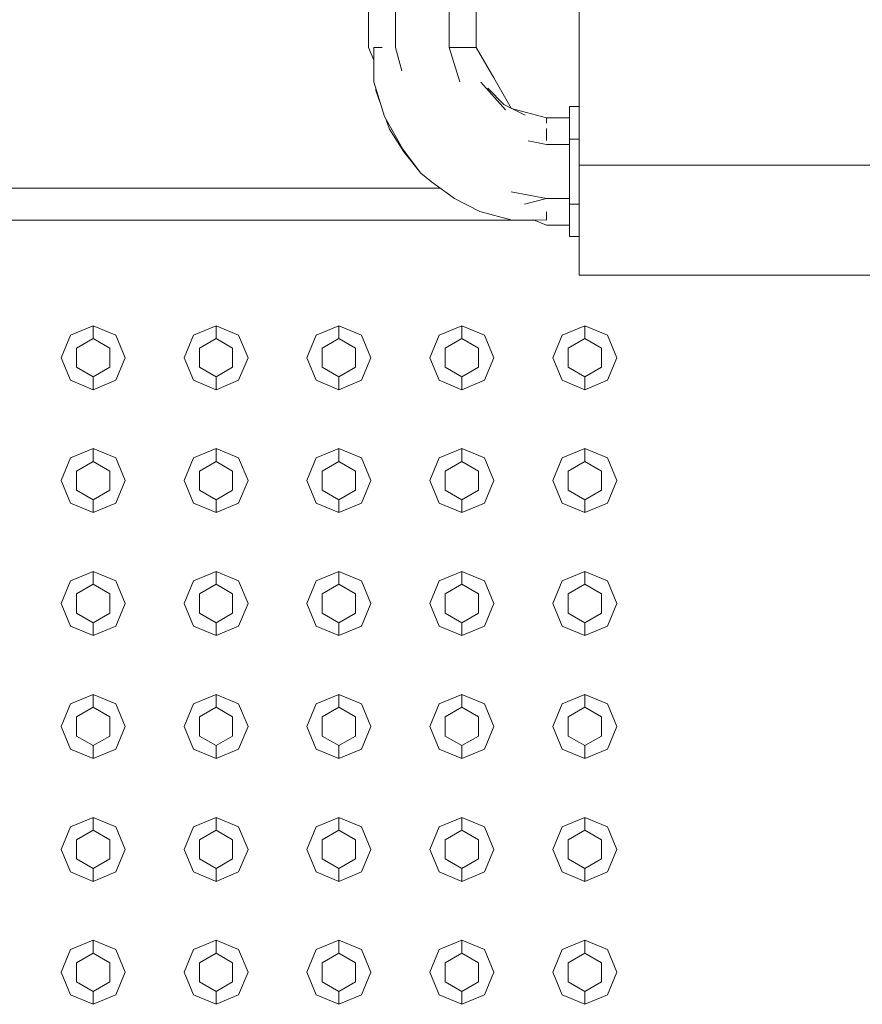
# Model space of a CAD drawing. Header units: millimetres. Extents: x -261 to 187, y -214 to 106.
# Tile 519 of 656: x -212.79 to -212.461, y 3.326 to 3.711. Entities that reach past the tile are written whole.
import ezdxf

# ---------------------------------------------------------------- set-up
doc = ezdxf.new("R2010")
doc.units = ezdxf.units.MM
doc.header["$LTSCALE"] = 0.005
doc.header["$MEASUREMENT"] = 0
for name, color, linetype, lineweight in [('IFC-Elemento construtivo genérico-Contorno', 9, 'Continuous', 5), ('IFC-Escada-Contorno', 9, 'Continuous', 5), ('IFC-Parede-Contorno', 9, 'Continuous', 5)]:
    doc.layers.add(name, color=color, linetype=linetype, lineweight=lineweight)

msp = doc.modelspace()

# ---------------------------------------------------------------- linework, layer by layer
at = {"layer": 'IFC-Elemento construtivo genérico-Contorno', "lineweight": 5}
for p, q in [((-212.77039, 3.58773), (-212.76153, 3.5914)), ((-212.76153, 3.58639), (-212.76153, 3.5914)), ((-212.76153, 3.5914), (-212.75268, 3.58773)), ((-212.7223, 3.58773), (-212.71344, 3.5914)), ((-212.71344, 3.58639), (-212.71344, 3.5914)), ((-212.71344, 3.5914), (-212.70459, 3.58773)), ((-212.67421, 3.58773), (-212.66535, 3.5914)), ((-212.66535, 3.58639), (-212.66535, 3.5914)), ((-212.66535, 3.5914), (-212.6565, 3.58773)), ((-212.62612, 3.58773), (-212.61726, 3.5914)), ((-212.61726, 3.58639), (-212.61726, 3.5914)), ((-212.61726, 3.5914), (-212.6084, 3.58773)), ((-212.57802, 3.58773), (-212.56917, 3.5914)), ((-212.56917, 3.58639), (-212.56917, 3.5914)), ((-212.56917, 3.5914), (-212.56031, 3.58773)), ((-212.77406, 3.57887), (-212.77039, 3.58773)), ((-212.75268, 3.58773), (-212.74901, 3.57887)), ((-212.72597, 3.57887), (-212.7223, 3.58773)), ((-212.70459, 3.58773), (-212.70092, 3.57887)), ((-212.67788, 3.57887), (-212.67421, 3.58773)), ((-212.6565, 3.58773), (-212.65283, 3.57887)), ((-212.62978, 3.57887), (-212.62612, 3.58773)), ((-212.6084, 3.58773), (-212.60474, 3.57887)), ((-212.58169, 3.57887), (-212.57802, 3.58773)), ((-212.56031, 3.58773), (-212.55665, 3.57887)), ((-212.76804, 3.58263), (-212.76153, 3.58639)), ((-212.76804, 3.57512), (-212.76804, 3.58263)), ((-212.76153, 3.58639), (-212.75503, 3.58263)), ((-212.75503, 3.57512), (-212.75503, 3.58263)), ((-212.71995, 3.58263), (-212.71344, 3.58639)), ((-212.71995, 3.57512), (-212.71995, 3.58263)), ((-212.71344, 3.58639), (-212.70694, 3.58263)), ((-212.70694, 3.57512), (-212.70694, 3.58263)), ((-212.67186, 3.58263), (-212.66535, 3.58639)), ((-212.67186, 3.57512), (-212.67186, 3.58263)), ((-212.66535, 3.58639), (-212.65884, 3.58263)), ((-212.65884, 3.57512), (-212.65884, 3.58263)), ((-212.62377, 3.58263), (-212.61726, 3.58639)), ((-212.62377, 3.57512), (-212.62377, 3.58263)), ((-212.61726, 3.58639), (-212.61075, 3.58263)), ((-212.61075, 3.57512), (-212.61075, 3.58263)), ((-212.57568, 3.58263), (-212.56917, 3.58639)), ((-212.57568, 3.57512), (-212.57568, 3.58263)), ((-212.56917, 3.58639), (-212.56266, 3.58263)), ((-212.56266, 3.57512), (-212.56266, 3.58263)), ((-212.77406, 3.57887), (-212.77039, 3.57002)), ((-212.75268, 3.57002), (-212.74901, 3.57887)), ((-212.72597, 3.57887), (-212.7223, 3.57002)), ((-212.70459, 3.57002), (-212.70092, 3.57887)), ((-212.67788, 3.57887), (-212.67421, 3.57002)), ((-212.6565, 3.57002), (-212.65283, 3.57887)), ((-212.62978, 3.57887), (-212.62612, 3.57002)), ((-212.6084, 3.57002), (-212.60474, 3.57887)), ((-212.58169, 3.57887), (-212.57802, 3.57002)), ((-212.56031, 3.57002), (-212.55665, 3.57887)), ((-212.76804, 3.57512), (-212.76153, 3.57136)), ((-212.76153, 3.57136), (-212.75503, 3.57512)), ((-212.71995, 3.57512), (-212.71344, 3.57136)), ((-212.71344, 3.57136), (-212.70694, 3.57512)), ((-212.67186, 3.57512), (-212.66535, 3.57136)), ((-212.66535, 3.57136), (-212.65884, 3.57512)), ((-212.62377, 3.57512), (-212.61726, 3.57136)), ((-212.61726, 3.57136), (-212.61075, 3.57512)), ((-212.57568, 3.57512), (-212.56917, 3.57136)), ((-212.56917, 3.57136), (-212.56266, 3.57512)), ((-212.76153, 3.56635), (-212.76153, 3.57136)), ((-212.71344, 3.56635), (-212.71344, 3.57136)), ((-212.66535, 3.56635), (-212.66535, 3.57136)), ((-212.61726, 3.56635), (-212.61726, 3.57136)), ((-212.56917, 3.56635), (-212.56917, 3.57136)), ((-212.77039, 3.57002), (-212.76153, 3.56635)), ((-212.76153, 3.56635), (-212.75268, 3.57002)), ((-212.7223, 3.57002), (-212.71344, 3.56635)), ((-212.71344, 3.56635), (-212.70459, 3.57002)), ((-212.67421, 3.57002), (-212.66535, 3.56635)), ((-212.66535, 3.56635), (-212.6565, 3.57002)), ((-212.62612, 3.57002), (-212.61726, 3.56635)), ((-212.61726, 3.56635), (-212.6084, 3.57002)), ((-212.57802, 3.57002), (-212.56917, 3.56635)), ((-212.56917, 3.56635), (-212.56031, 3.57002)), ((-212.77039, 3.53964), (-212.76153, 3.54331)), ((-212.76153, 3.5383), (-212.76153, 3.54331)), ((-212.76153, 3.54331), (-212.75268, 3.53964)), ((-212.7223, 3.53964), (-212.71344, 3.54331)), ((-212.71344, 3.5383), (-212.71344, 3.54331)), ((-212.71344, 3.54331), (-212.70459, 3.53964)), ((-212.67421, 3.53964), (-212.66535, 3.54331)), ((-212.66535, 3.5383), (-212.66535, 3.54331)), ((-212.66535, 3.54331), (-212.6565, 3.53964)), ((-212.62612, 3.53964), (-212.61726, 3.54331)), ((-212.61726, 3.5383), (-212.61726, 3.54331)), ((-212.61726, 3.54331), (-212.6084, 3.53964)), ((-212.57802, 3.53964), (-212.56917, 3.54331)), ((-212.56917, 3.5383), (-212.56917, 3.54331)), ((-212.56917, 3.54331), (-212.56031, 3.53964)), ((-212.77406, 3.53079), (-212.77039, 3.53964)), ((-212.76804, 3.53454), (-212.76153, 3.5383)), ((-212.76153, 3.5383), (-212.75503, 3.53454)), ((-212.75268, 3.53964), (-212.74901, 3.53079)), ((-212.72597, 3.53079), (-212.7223, 3.53964)), ((-212.71995, 3.53454), (-212.71344, 3.5383)), ((-212.71344, 3.5383), (-212.70694, 3.53454)), ((-212.70459, 3.53964), (-212.70092, 3.53079)), ((-212.67788, 3.53079), (-212.67421, 3.53964)), ((-212.67186, 3.53454), (-212.66535, 3.5383)), ((-212.66535, 3.5383), (-212.65884, 3.53454)), ((-212.6565, 3.53964), (-212.65283, 3.53079)), ((-212.62978, 3.53079), (-212.62612, 3.53964)), ((-212.62377, 3.53454), (-212.61726, 3.5383)), ((-212.61726, 3.5383), (-212.61075, 3.53454)), ((-212.6084, 3.53964), (-212.60474, 3.53079)), ((-212.58169, 3.53079), (-212.57802, 3.53964)), ((-212.57568, 3.53454), (-212.56917, 3.5383)), ((-212.56917, 3.5383), (-212.56266, 3.53454)), ((-212.56031, 3.53964), (-212.55665, 3.53079)), ((-212.76804, 3.52703), (-212.76804, 3.53454)), ((-212.75503, 3.52703), (-212.75503, 3.53454)), ((-212.71995, 3.52703), (-212.71995, 3.53454)), ((-212.70694, 3.52703), (-212.70694, 3.53454)), ((-212.67186, 3.52703), (-212.67186, 3.53454)), ((-212.65884, 3.52703), (-212.65884, 3.53454)), ((-212.62377, 3.52703), (-212.62377, 3.53454)), ((-212.61075, 3.52703), (-212.61075, 3.53454)), ((-212.57568, 3.52703), (-212.57568, 3.53454)), ((-212.56266, 3.52703), (-212.56266, 3.53454)), ((-212.77406, 3.53079), (-212.77039, 3.52193)), ((-212.75268, 3.52193), (-212.74901, 3.53079)), ((-212.72597, 3.53079), (-212.7223, 3.52193)), ((-212.70459, 3.52193), (-212.70092, 3.53079)), ((-212.67788, 3.53079), (-212.67421, 3.52193)), ((-212.6565, 3.52193), (-212.65283, 3.53079)), ((-212.62978, 3.53079), (-212.62612, 3.52193)), ((-212.6084, 3.52193), (-212.60474, 3.53079)), ((-212.58169, 3.53079), (-212.57802, 3.52193)), ((-212.56031, 3.52193), (-212.55665, 3.53079)), ((-212.76804, 3.52703), (-212.76153, 3.52327)), ((-212.76153, 3.52327), (-212.75503, 3.52703)), ((-212.71995, 3.52703), (-212.71344, 3.52327)), ((-212.71344, 3.52327), (-212.70694, 3.52703)), ((-212.67186, 3.52703), (-212.66535, 3.52327)), ((-212.66535, 3.52327), (-212.65884, 3.52703)), ((-212.62377, 3.52703), (-212.61726, 3.52327)), ((-212.61726, 3.52327), (-212.61075, 3.52703)), ((-212.57568, 3.52703), (-212.56917, 3.52327)), ((-212.56917, 3.52327), (-212.56266, 3.52703)), ((-212.77039, 3.52193), (-212.76153, 3.51826)), ((-212.76153, 3.51826), (-212.76153, 3.52327)), ((-212.76153, 3.51826), (-212.75268, 3.52193)), ((-212.7223, 3.52193), (-212.71344, 3.51826)), ((-212.71344, 3.51826), (-212.71344, 3.52327)), ((-212.71344, 3.51826), (-212.70459, 3.52193)), ((-212.67421, 3.52193), (-212.66535, 3.51826)), ((-212.66535, 3.51826), (-212.66535, 3.52327)), ((-212.66535, 3.51826), (-212.6565, 3.52193)), ((-212.62612, 3.52193), (-212.61726, 3.51826)), ((-212.61726, 3.51826), (-212.61726, 3.52327)), ((-212.61726, 3.51826), (-212.6084, 3.52193)), ((-212.57802, 3.52193), (-212.56917, 3.51826)), ((-212.56917, 3.51826), (-212.56917, 3.52327)), ((-212.56917, 3.51826), (-212.56031, 3.52193)), ((-212.77039, 3.49155), (-212.76153, 3.49522)), ((-212.76153, 3.49021), (-212.76153, 3.49522)), ((-212.76153, 3.49522), (-212.75268, 3.49155)), ((-212.7223, 3.49155), (-212.71344, 3.49522)), ((-212.71344, 3.49021), (-212.71344, 3.49522)), ((-212.71344, 3.49522), (-212.70459, 3.49155)), ((-212.67421, 3.49155), (-212.66535, 3.49522)), ((-212.66535, 3.49021), (-212.66535, 3.49522)), ((-212.66535, 3.49522), (-212.6565, 3.49155)), ((-212.62612, 3.49155), (-212.61726, 3.49522)), ((-212.61726, 3.49021), (-212.61726, 3.49522)), ((-212.61726, 3.49522), (-212.6084, 3.49155)), ((-212.57802, 3.49155), (-212.56917, 3.49522)), ((-212.56917, 3.49021), (-212.56917, 3.49522)), ((-212.56917, 3.49522), (-212.56031, 3.49155)), ((-212.77406, 3.4827), (-212.77039, 3.49155)), ((-212.76804, 3.48645), (-212.76153, 3.49021)), ((-212.76153, 3.49021), (-212.75503, 3.48645)), ((-212.75268, 3.49155), (-212.74901, 3.4827)), ((-212.72597, 3.4827), (-212.7223, 3.49155)), ((-212.71995, 3.48645), (-212.71344, 3.49021)), ((-212.71344, 3.49021), (-212.70694, 3.48645)), ((-212.70459, 3.49155), (-212.70092, 3.4827)), ((-212.67788, 3.4827), (-212.67421, 3.49155)), ((-212.67186, 3.48645), (-212.66535, 3.49021)), ((-212.66535, 3.49021), (-212.65884, 3.48645)), ((-212.6565, 3.49155), (-212.65283, 3.4827)), ((-212.62978, 3.4827), (-212.62612, 3.49155)), ((-212.62377, 3.48645), (-212.61726, 3.49021)), ((-212.61726, 3.49021), (-212.61075, 3.48645)), ((-212.6084, 3.49155), (-212.60474, 3.4827)), ((-212.58169, 3.4827), (-212.57802, 3.49155)), ((-212.57568, 3.48645), (-212.56917, 3.49021)), ((-212.56917, 3.49021), (-212.56266, 3.48645)), ((-212.56031, 3.49155), (-212.55665, 3.4827)), ((-212.76804, 3.47894), (-212.76804, 3.48645)), ((-212.75503, 3.47894), (-212.75503, 3.48645)), ((-212.71995, 3.47894), (-212.71995, 3.48645)), ((-212.70694, 3.47894), (-212.70694, 3.48645)), ((-212.67186, 3.47894), (-212.67186, 3.48645)), ((-212.65884, 3.47894), (-212.65884, 3.48645)), ((-212.62377, 3.47894), (-212.62377, 3.48645)), ((-212.61075, 3.47894), (-212.61075, 3.48645)), ((-212.57568, 3.47894), (-212.57568, 3.48645)), ((-212.56266, 3.47894), (-212.56266, 3.48645)), ((-212.77406, 3.4827), (-212.77039, 3.47384)), ((-212.75268, 3.47384), (-212.74901, 3.4827)), ((-212.72597, 3.4827), (-212.7223, 3.47384)), ((-212.70459, 3.47384), (-212.70092, 3.4827)), ((-212.67788, 3.4827), (-212.67421, 3.47384)), ((-212.6565, 3.47384), (-212.65283, 3.4827)), ((-212.62978, 3.4827), (-212.62612, 3.47384)), ((-212.6084, 3.47384), (-212.60474, 3.4827)), ((-212.58169, 3.4827), (-212.57802, 3.47384)), ((-212.56031, 3.47384), (-212.55665, 3.4827)), ((-212.76804, 3.47894), (-212.76153, 3.47518)), ((-212.76153, 3.47518), (-212.75503, 3.47894)), ((-212.71995, 3.47894), (-212.71344, 3.47518)), ((-212.71344, 3.47518), (-212.70694, 3.47894)), ((-212.67186, 3.47894), (-212.66535, 3.47518)), ((-212.66535, 3.47518), (-212.65884, 3.47894)), ((-212.62377, 3.47894), (-212.61726, 3.47518)), ((-212.61726, 3.47518), (-212.61075, 3.47894)), ((-212.57568, 3.47894), (-212.56917, 3.47518)), ((-212.56917, 3.47518), (-212.56266, 3.47894)), ((-212.76153, 3.47017), (-212.76153, 3.47518)), ((-212.71344, 3.47017), (-212.71344, 3.47518)), ((-212.66535, 3.47017), (-212.66535, 3.47518)), ((-212.61726, 3.47017), (-212.61726, 3.47518)), ((-212.56917, 3.47017), (-212.56917, 3.47518)), ((-212.77039, 3.47384), (-212.76153, 3.47017)), ((-212.76153, 3.47017), (-212.75268, 3.47384)), ((-212.7223, 3.47384), (-212.71344, 3.47017)), ((-212.71344, 3.47017), (-212.70459, 3.47384)), ((-212.67421, 3.47384), (-212.66535, 3.47017)), ((-212.66535, 3.47017), (-212.6565, 3.47384)), ((-212.62612, 3.47384), (-212.61726, 3.47017)), ((-212.61726, 3.47017), (-212.6084, 3.47384)), ((-212.57802, 3.47384), (-212.56917, 3.47017)), ((-212.56917, 3.47017), (-212.56031, 3.47384)), ((-212.77039, 3.44346), (-212.76153, 3.44712)), ((-212.76153, 3.44212), (-212.76153, 3.44712)), ((-212.76153, 3.44712), (-212.75268, 3.44346)), ((-212.7223, 3.44346), (-212.71344, 3.44712)), ((-212.71344, 3.44212), (-212.71344, 3.44712)), ((-212.71344, 3.44712), (-212.70459, 3.44346)), ((-212.67421, 3.44346), (-212.66535, 3.44712)), ((-212.66535, 3.44212), (-212.66535, 3.44712)), ((-212.66535, 3.44712), (-212.6565, 3.44346)), ((-212.62612, 3.44346), (-212.61726, 3.44712)), ((-212.61726, 3.44212), (-212.61726, 3.44712)), ((-212.61726, 3.44712), (-212.6084, 3.44346)), ((-212.57802, 3.44346), (-212.56917, 3.44712)), ((-212.56917, 3.44212), (-212.56917, 3.44712)), ((-212.56917, 3.44712), (-212.56031, 3.44346)), ((-212.77406, 3.4346), (-212.77039, 3.44346)), ((-212.76804, 3.43836), (-212.76153, 3.44212)), ((-212.76153, 3.44212), (-212.75503, 3.43836)), ((-212.75268, 3.44346), (-212.74901, 3.4346)), ((-212.72597, 3.4346), (-212.7223, 3.44346)), ((-212.71995, 3.43836), (-212.71344, 3.44212)), ((-212.71344, 3.44212), (-212.70694, 3.43836)), ((-212.70459, 3.44346), (-212.70092, 3.4346)), ((-212.67788, 3.4346), (-212.67421, 3.44346)), ((-212.67186, 3.43836), (-212.66535, 3.44212)), ((-212.66535, 3.44212), (-212.65884, 3.43836)), ((-212.6565, 3.44346), (-212.65283, 3.4346)), ((-212.62978, 3.4346), (-212.62612, 3.44346)), ((-212.62377, 3.43836), (-212.61726, 3.44212)), ((-212.61726, 3.44212), (-212.61075, 3.43836)), ((-212.6084, 3.44346), (-212.60474, 3.4346)), ((-212.58169, 3.4346), (-212.57802, 3.44346)), ((-212.57568, 3.43836), (-212.56917, 3.44212)), ((-212.56917, 3.44212), (-212.56266, 3.43836)), ((-212.56031, 3.44346), (-212.55665, 3.4346)), ((-212.76804, 3.43084), (-212.76804, 3.43836)), ((-212.75503, 3.43084), (-212.75503, 3.43836)), ((-212.71995, 3.43084), (-212.71995, 3.43836)), ((-212.70694, 3.43084), (-212.70694, 3.43836)), ((-212.67186, 3.43084), (-212.67186, 3.43836)), ((-212.65884, 3.43084), (-212.65884, 3.43836)), ((-212.62377, 3.43084), (-212.62377, 3.43836)), ((-212.61075, 3.43084), (-212.61075, 3.43836)), ((-212.57568, 3.43084), (-212.57568, 3.43836)), ((-212.56266, 3.43084), (-212.56266, 3.43836)), ((-212.77406, 3.4346), (-212.77039, 3.42575)), ((-212.75268, 3.42575), (-212.74901, 3.4346)), ((-212.72597, 3.4346), (-212.7223, 3.42575)), ((-212.70459, 3.42575), (-212.70092, 3.4346)), ((-212.67788, 3.4346), (-212.67421, 3.42575)), ((-212.6565, 3.42575), (-212.65283, 3.4346)), ((-212.62978, 3.4346), (-212.62612, 3.42575)), ((-212.6084, 3.42575), (-212.60474, 3.4346)), ((-212.58169, 3.4346), (-212.57802, 3.42575)), ((-212.56031, 3.42575), (-212.55665, 3.4346)), ((-212.76804, 3.43084), (-212.76153, 3.42709)), ((-212.76153, 3.42709), (-212.75503, 3.43084)), ((-212.71995, 3.43084), (-212.71344, 3.42709)), ((-212.71344, 3.42709), (-212.70694, 3.43084)), ((-212.67186, 3.43084), (-212.66535, 3.42709)), ((-212.66535, 3.42709), (-212.65884, 3.43084)), ((-212.62377, 3.43084), (-212.61726, 3.42709)), ((-212.61726, 3.42709), (-212.61075, 3.43084)), ((-212.57568, 3.43084), (-212.56917, 3.42709)), ((-212.56917, 3.42709), (-212.56266, 3.43084)), ((-212.77039, 3.42575), (-212.76153, 3.42208)), ((-212.76153, 3.42208), (-212.76153, 3.42709)), ((-212.76153, 3.42208), (-212.75268, 3.42575)), ((-212.7223, 3.42575), (-212.71344, 3.42208)), ((-212.71344, 3.42208), (-212.71344, 3.42709)), ((-212.71344, 3.42208), (-212.70459, 3.42575)), ((-212.67421, 3.42575), (-212.66535, 3.42208)), ((-212.66535, 3.42208), (-212.66535, 3.42709)), ((-212.66535, 3.42208), (-212.6565, 3.42575)), ((-212.62612, 3.42575), (-212.61726, 3.42208)), ((-212.61726, 3.42208), (-212.61726, 3.42709)), ((-212.61726, 3.42208), (-212.6084, 3.42575)), ((-212.57802, 3.42575), (-212.56917, 3.42208)), ((-212.56917, 3.42208), (-212.56917, 3.42709)), ((-212.56917, 3.42208), (-212.56031, 3.42575)), ((-212.77039, 3.39537), (-212.76153, 3.39904)), ((-212.76153, 3.39403), (-212.76153, 3.39904)), ((-212.76153, 3.39904), (-212.75268, 3.39537)), ((-212.7223, 3.39537), (-212.71344, 3.39904)), ((-212.71344, 3.39403), (-212.71344, 3.39904)), ((-212.71344, 3.39904), (-212.70459, 3.39537)), ((-212.67421, 3.39537), (-212.66535, 3.39904)), ((-212.66535, 3.39403), (-212.66535, 3.39904)), ((-212.66535, 3.39904), (-212.6565, 3.39537)), ((-212.62612, 3.39537), (-212.61726, 3.39904)), ((-212.61726, 3.39403), (-212.61726, 3.39904)), ((-212.61726, 3.39904), (-212.6084, 3.39537)), ((-212.57802, 3.39537), (-212.56917, 3.39904)), ((-212.56917, 3.39403), (-212.56917, 3.39904)), ((-212.56917, 3.39904), (-212.56031, 3.39537)), ((-212.77406, 3.38651), (-212.77039, 3.39537)), ((-212.76804, 3.39027), (-212.76153, 3.39403)), ((-212.76153, 3.39403), (-212.75503, 3.39027)), ((-212.75268, 3.39537), (-212.74901, 3.38651)), ((-212.72597, 3.38651), (-212.7223, 3.39537)), ((-212.71995, 3.39027), (-212.71344, 3.39403)), ((-212.71344, 3.39403), (-212.70694, 3.39027)), ((-212.70459, 3.39537), (-212.70092, 3.38651)), ((-212.67788, 3.38651), (-212.67421, 3.39537)), ((-212.67186, 3.39027), (-212.66535, 3.39403)), ((-212.66535, 3.39403), (-212.65884, 3.39027)), ((-212.6565, 3.39537), (-212.65283, 3.38651)), ((-212.62978, 3.38651), (-212.62612, 3.39537)), ((-212.62377, 3.39027), (-212.61726, 3.39403)), ((-212.61726, 3.39403), (-212.61075, 3.39027)), ((-212.6084, 3.39537), (-212.60474, 3.38651)), ((-212.58169, 3.38651), (-212.57802, 3.39537)), ((-212.57568, 3.39027), (-212.56917, 3.39403)), ((-212.56917, 3.39403), (-212.56266, 3.39027)), ((-212.56031, 3.39537), (-212.55665, 3.38651)), ((-212.76804, 3.38275), (-212.76804, 3.39027)), ((-212.75503, 3.38275), (-212.75503, 3.39027)), ((-212.71995, 3.38275), (-212.71995, 3.39027)), ((-212.70694, 3.38275), (-212.70694, 3.39027)), ((-212.67186, 3.38275), (-212.67186, 3.39027)), ((-212.65884, 3.38275), (-212.65884, 3.39027)), ((-212.62377, 3.38275), (-212.62377, 3.39027)), ((-212.61075, 3.38275), (-212.61075, 3.39027)), ((-212.57568, 3.38275), (-212.57568, 3.39027)), ((-212.56266, 3.38275), (-212.56266, 3.39027)), ((-212.77406, 3.38651), (-212.77039, 3.37766)), ((-212.75268, 3.37766), (-212.74901, 3.38651)), ((-212.72597, 3.38651), (-212.7223, 3.37766)), ((-212.70459, 3.37766), (-212.70092, 3.38651)), ((-212.67788, 3.38651), (-212.67421, 3.37766)), ((-212.6565, 3.37766), (-212.65283, 3.38651)), ((-212.62978, 3.38651), (-212.62612, 3.37766)), ((-212.6084, 3.37766), (-212.60474, 3.38651)), ((-212.58169, 3.38651), (-212.57802, 3.37766)), ((-212.56031, 3.37766), (-212.55665, 3.38651)), ((-212.76804, 3.38275), (-212.76153, 3.379)), ((-212.76153, 3.379), (-212.75503, 3.38275)), ((-212.71995, 3.38275), (-212.71344, 3.379)), ((-212.71344, 3.379), (-212.70694, 3.38275)), ((-212.67186, 3.38275), (-212.66535, 3.379)), ((-212.66535, 3.379), (-212.65884, 3.38275)), ((-212.62377, 3.38275), (-212.61726, 3.379)), ((-212.61726, 3.379), (-212.61075, 3.38275)), ((-212.57568, 3.38275), (-212.56917, 3.379)), ((-212.56917, 3.379), (-212.56266, 3.38275)), ((-212.76153, 3.37399), (-212.76153, 3.379)), ((-212.71344, 3.37399), (-212.71344, 3.379)), ((-212.66535, 3.37399), (-212.66535, 3.379)), ((-212.61726, 3.37399), (-212.61726, 3.379)), ((-212.56917, 3.37399), (-212.56917, 3.379)), ((-212.77039, 3.37766), (-212.76153, 3.37399)), ((-212.76153, 3.37399), (-212.75268, 3.37766)), ((-212.7223, 3.37766), (-212.71344, 3.37399)), ((-212.71344, 3.37399), (-212.70459, 3.37766)), ((-212.67421, 3.37766), (-212.66535, 3.37399)), ((-212.66535, 3.37399), (-212.6565, 3.37766)), ((-212.62612, 3.37766), (-212.61726, 3.37399)), ((-212.61726, 3.37399), (-212.6084, 3.37766)), ((-212.57802, 3.37766), (-212.56917, 3.37399)), ((-212.56917, 3.37399), (-212.56031, 3.37766)), ((-212.77039, 3.34728), (-212.76153, 3.35094)), ((-212.76153, 3.34593), (-212.76153, 3.35094)), ((-212.76153, 3.35094), (-212.75268, 3.34728)), ((-212.7223, 3.34728), (-212.71344, 3.35094)), ((-212.71344, 3.34593), (-212.71344, 3.35094)), ((-212.71344, 3.35094), (-212.70459, 3.34728)), ((-212.67421, 3.34728), (-212.66535, 3.35094)), ((-212.66535, 3.34593), (-212.66535, 3.35094)), ((-212.66535, 3.35094), (-212.6565, 3.34728)), ((-212.62612, 3.34728), (-212.61726, 3.35094)), ((-212.61726, 3.34593), (-212.61726, 3.35094)), ((-212.61726, 3.35094), (-212.6084, 3.34728)), ((-212.57802, 3.34728), (-212.56917, 3.35094)), ((-212.56917, 3.34593), (-212.56917, 3.35094)), ((-212.56917, 3.35094), (-212.56031, 3.34728)), ((-212.77406, 3.33842), (-212.77039, 3.34728)), ((-212.76804, 3.34217), (-212.76153, 3.34593)), ((-212.76153, 3.34593), (-212.75503, 3.34217)), ((-212.75268, 3.34728), (-212.74901, 3.33842)), ((-212.72597, 3.33842), (-212.7223, 3.34728)), ((-212.71995, 3.34217), (-212.71344, 3.34593)), ((-212.71344, 3.34593), (-212.70694, 3.34217)), ((-212.70459, 3.34728), (-212.70092, 3.33842)), ((-212.67788, 3.33842), (-212.67421, 3.34728)), ((-212.67186, 3.34217), (-212.66535, 3.34593)), ((-212.66535, 3.34593), (-212.65884, 3.34217)), ((-212.6565, 3.34728), (-212.65283, 3.33842)), ((-212.62978, 3.33842), (-212.62612, 3.34728)), ((-212.62377, 3.34217), (-212.61726, 3.34593)), ((-212.61726, 3.34593), (-212.61075, 3.34217)), ((-212.6084, 3.34728), (-212.60474, 3.33842)), ((-212.58169, 3.33842), (-212.57802, 3.34728)), ((-212.57568, 3.34217), (-212.56917, 3.34593)), ((-212.56917, 3.34593), (-212.56266, 3.34217)), ((-212.56031, 3.34728), (-212.55665, 3.33842)), ((-212.76804, 3.33466), (-212.76804, 3.34217)), ((-212.75503, 3.33466), (-212.75503, 3.34217)), ((-212.71995, 3.33466), (-212.71995, 3.34217)), ((-212.70694, 3.33466), (-212.70694, 3.34217)), ((-212.67186, 3.33466), (-212.67186, 3.34217)), ((-212.65884, 3.33466), (-212.65884, 3.34217)), ((-212.62377, 3.33466), (-212.62377, 3.34217)), ((-212.61075, 3.33466), (-212.61075, 3.34217)), ((-212.57568, 3.33466), (-212.57568, 3.34217)), ((-212.56266, 3.33466), (-212.56266, 3.34217)), ((-212.77406, 3.33842), (-212.77039, 3.32956)), ((-212.75268, 3.32956), (-212.74901, 3.33842)), ((-212.72597, 3.33842), (-212.7223, 3.32956)), ((-212.70459, 3.32956), (-212.70092, 3.33842)), ((-212.67788, 3.33842), (-212.67421, 3.32956)), ((-212.6565, 3.32956), (-212.65283, 3.33842)), ((-212.62978, 3.33842), (-212.62612, 3.32956)), ((-212.6084, 3.32956), (-212.60474, 3.33842)), ((-212.58169, 3.33842), (-212.57802, 3.32956)), ((-212.56031, 3.32956), (-212.55665, 3.33842)), ((-212.76804, 3.33466), (-212.76153, 3.3309)), ((-212.76153, 3.3309), (-212.75503, 3.33466)), ((-212.71995, 3.33466), (-212.71344, 3.3309)), ((-212.71344, 3.3309), (-212.70694, 3.33466)), ((-212.67186, 3.33466), (-212.66535, 3.3309)), ((-212.66535, 3.3309), (-212.65884, 3.33466)), ((-212.62377, 3.33466), (-212.61726, 3.3309)), ((-212.61726, 3.3309), (-212.61075, 3.33466)), ((-212.57568, 3.33466), (-212.56917, 3.3309)), ((-212.56917, 3.3309), (-212.56266, 3.33466)), ((-212.77039, 3.32956), (-212.76153, 3.32589)), ((-212.76153, 3.32589), (-212.76153, 3.3309)), ((-212.76153, 3.32589), (-212.75268, 3.32956)), ((-212.7223, 3.32956), (-212.71344, 3.32589)), ((-212.71344, 3.32589), (-212.71344, 3.3309)), ((-212.71344, 3.32589), (-212.70459, 3.32956)), ((-212.67421, 3.32956), (-212.66535, 3.32589)), ((-212.66535, 3.32589), (-212.66535, 3.3309)), ((-212.66535, 3.32589), (-212.6565, 3.32956)), ((-212.62612, 3.32956), (-212.61726, 3.32589)), ((-212.61726, 3.32589), (-212.61726, 3.3309)), ((-212.61726, 3.32589), (-212.6084, 3.32956)), ((-212.57802, 3.32956), (-212.56917, 3.32589)), ((-212.56917, 3.32589), (-212.56917, 3.3309)), ((-212.56917, 3.32589), (-212.56031, 3.32956))]:
    msp.add_line(p, q, dxfattribs=at)
at = {"layer": 'IFC-Escada-Contorno', "lineweight": 5}
for p, q in [((-212.65375, 3.7003), (-212.65375, 3.72785)), ((-212.64323, 3.7003), (-212.64323, 3.72785)), ((-212.62219, 3.7003), (-212.62219, 3.72785)), ((-212.61167, 3.7003), (-212.61167, 3.72785)), ((-212.65375, 3.7003), (-212.65166, 3.69524)), ((-212.65171, 3.6868), (-212.65163, 3.7003)), ((-212.65163, 3.7003), (-212.64849, 3.7003)), ((-212.6512, 3.7003), (-212.64849, 3.7003)), ((-212.6512, 3.7003), (-212.64865, 3.7003)), ((-212.64865, 3.7003), (-212.64849, 3.7003)), ((-212.64323, 3.7003), (-212.64074, 3.6911)), ((-212.62219, 3.7003), (-212.61798, 3.68675)), ((-212.62219, 3.7003), (-212.61906, 3.7003)), ((-212.62219, 3.7003), (-212.61948, 3.7003)), ((-212.61906, 3.7003), (-212.61593, 3.7003)), ((-212.61906, 3.7003), (-212.61678, 3.7003)), ((-212.61593, 3.7003), (-212.6138, 3.7003)), ((-212.61593, 3.7003), (-212.61167, 3.7003)), ((-212.61593, 3.7003), (-212.61422, 3.7003)), ((-212.61422, 3.7003), (-212.6138, 3.7003)), ((-212.61167, 3.7003), (-212.60479, 3.68837)), ((-212.65171, 3.6868), (-212.64752, 3.67318)), ((-212.60977, 3.68673), (-212.60013, 3.67588)), ((-212.60479, 3.68837), (-212.5979, 3.67644)), ((-212.6509, 3.68414), (-212.65088, 3.6834)), ((-212.65088, 3.6834), (-212.64921, 3.67865)), ((-212.60708, 3.68434), (-212.60085, 3.67789)), ((-212.60085, 3.67789), (-212.59253, 3.67381)), ((-212.59788, 3.67643), (-212.58412, 3.67275)), ((-212.57513, 3.67398), (-212.57513, 3.67716)), ((-212.57513, 3.67716), (-212.57138, 3.67716)), ((-212.64752, 3.67318), (-212.6403, 3.66042)), ((-212.64685, 3.672), (-212.64556, 3.66834)), ((-212.58412, 3.67062), (-212.58412, 3.67275)), ((-212.58412, 3.67275), (-212.57513, 3.67275)), ((-212.57513, 3.67079), (-212.57513, 3.67398)), ((-212.64556, 3.66834), (-212.64, 3.65944)), ((-212.58412, 3.67062), (-212.58412, 3.67085)), ((-212.58412, 3.66536), (-212.58412, 3.6685)), ((-212.58412, 3.66536), (-212.58412, 3.66749)), ((-212.57513, 3.66443), (-212.57513, 3.67079)), ((-212.57513, 3.66761), (-212.57513, 3.67079)), ((-212.57513, 3.66443), (-212.57513, 3.66761)), ((-212.59132, 3.66372), (-212.58412, 3.66223)), ((-212.58412, 3.6638), (-212.58412, 3.66536)), ((-212.58412, 3.6638), (-212.58412, 3.66486)), ((-212.57513, 3.66443), (-212.57138, 3.66443)), ((-212.57513, 3.65807), (-212.57513, 3.66443)), ((-212.6403, 3.66042), (-212.63336, 3.65106)), ((-212.58412, 3.66223), (-212.57513, 3.66223)), ((-212.64, 3.65944), (-212.63336, 3.65106)), ((-212.57513, 3.65171), (-212.57513, 3.65807)), ((-212.63336, 3.65106), (-212.62913, 3.64762)), ((-212.57513, 3.64518), (-212.57513, 3.65171)), ((-214.55429, 3.64518), (-212.62573, 3.64518)), ((-212.62913, 3.64762), (-212.62015, 3.64116)), ((-212.57513, 3.63898), (-212.57513, 3.64534)), ((-212.62015, 3.64116), (-212.6102, 3.63609)), ((-212.59799, 3.64377), (-212.58412, 3.64119)), ((-212.59268, 3.63893), (-212.58412, 3.64119)), ((-212.58412, 3.64119), (-212.57513, 3.64119)), ((-212.57513, 3.63898), (-212.57138, 3.63898)), ((-212.57513, 3.63507), (-212.57513, 3.63898)), ((-212.6102, 3.63609), (-212.59761, 3.63272)), ((-212.59761, 3.63272), (-212.58412, 3.6328)), ((-212.58919, 3.63277), (-212.58412, 3.63067)), ((-212.58412, 3.63265), (-212.58412, 3.63593)), ((-212.58412, 3.6333), (-212.58412, 3.63593)), ((-212.57513, 3.63116), (-212.57513, 3.63507)), ((-214.55429, 3.63265), (-212.5889, 3.63265)), ((-212.58412, 3.63067), (-212.57513, 3.63067)), ((-212.57513, 3.62871), (-212.57513, 3.63116)), ((-212.57513, 3.62626), (-212.57513, 3.62871)), ((-212.57513, 3.62626), (-212.57138, 3.62626))]:
    msp.add_line(p, q, dxfattribs=at)
at = {"layer": 'IFC-Parede-Contorno', "lineweight": 5}
for p, q in [((-212.57138, 3.65416), (-212.57138, 4.12865)), ((-212.57138, 3.65416), (-212.5098, 3.65416)), ((-212.57138, 3.64862), (-212.57138, 3.65415)), ((-212.5098, 3.65416), (-212.07043, 3.65416)), ((-212.57138, 3.61122), (-212.57138, 3.64862)), ((-212.57138, 3.61122), (-212.50679, 3.61122)), ((-212.50679, 3.61122), (-212.07043, 3.61122))]:
    msp.add_line(p, q, dxfattribs=at)

doc.saveas('drawing.dxf')
